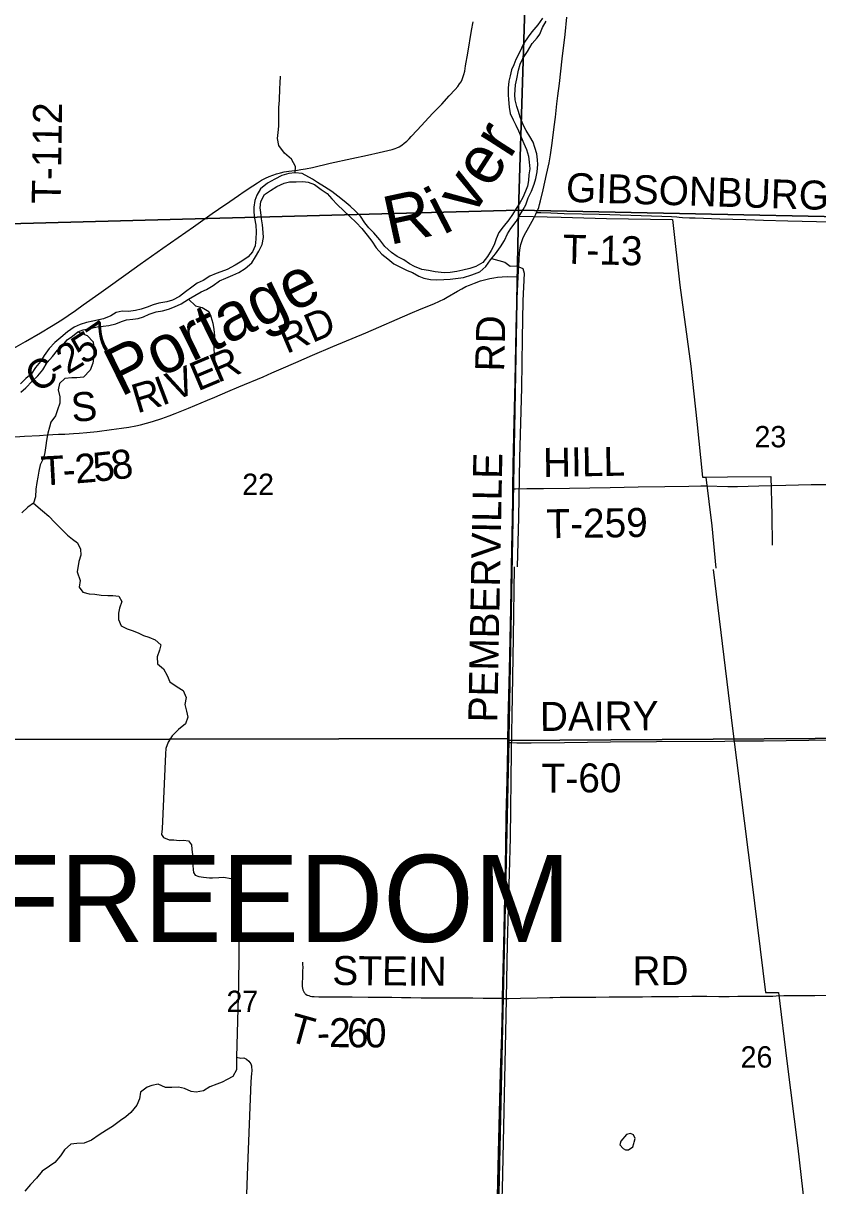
# Model space of a CAD drawing. Extents: x 1443599 to 1910620, y 1028088 to 1361369.
# Drawn here: x 1701141 to 1709355, y 1224516 to 1236539 of the extents above; entities that cross this region are included whole.
import ezdxf

# ---------------------------------------------------------------- set-up
doc = ezdxf.new("R2010")
doc.units = 0
for name, color, linetype in [('GM_X_County_Road', 7, 'Continuous'), ('GM_X_County_Road_Text', 7, 'Continuous'), ('GM_X_Major_River', 7, 'Continuous'), ('GM_X_Major_River_Text', 7, 'Continuous'), ('GM_X_Minor_Lake', 7, 'Continuous'), ('GM_X_Minor_River', 7, 'Continuous'), ('GM_X_Section', 7, 'Continuous'), ('GM_X_Section_Text', 7, 'Continuous'), ('GM_X_Township_Road', 7, 'Continuous'), ('GM_X_Township_Road_Text', 7, 'Continuous'), ('GM_X_Township_Text', 7, 'Continuous')]:
    doc.layers.add(name, color=color, linetype=linetype)

msp = doc.modelspace()

# ---------------------------------------------------------------- linework, layer by layer
at = {"layer": 'GM_X_County_Road'}
for points in [[(1701044, 1233180), (1701165, 1233249), (1701321, 1233339), (1701434, 1233407), (1701539, 1233472), (1701607, 1233517), (1701682, 1233568), (1701762, 1233626), (1701922, 1233740), (1702043, 1233826), (1702289, 1234003), (1702349, 1234046), (1702583, 1234213), (1702900, 1234433), (1703094, 1234571), (1703161, 1234618), (1703277, 1234696), (1703365, 1234757), (1703425, 1234799), (1703514, 1234859), (1703562, 1234890), (1703604, 1234915), (1703647, 1234938), (1703684, 1234955), (1703722, 1234969), (1703761, 1234983), (1703800, 1234994), (1703840, 1235002), (1703888, 1235010), (1703978, 1235021), (1704010, 1235026), (1704059, 1235034), (1704132, 1235049), (1704315, 1235092), (1704540, 1235141), (1704700, 1235176), (1704821, 1235202), (1704909, 1235223), (1704957, 1235235), (1704988, 1235245), (1705004, 1235251), (1705026, 1235262), (1705055, 1235279), (1705081, 1235299), (1705106, 1235321), (1705130, 1235344), (1705152, 1235368), (1705214, 1235434), (1705377, 1235608), (1705445, 1235679), (1705468, 1235703), (1705546, 1235787), (1705607, 1235853), (1705634, 1235885), (1705653, 1235912), (1705667, 1235933), (1705678, 1235956), (1705687, 1235979), (1705697, 1236010), (1705705, 1236043), (1705714, 1236100), (1705736, 1236229), (1705777, 1236464), (1705792, 1236553)], [(1706449, 1234583), (1706458, 1234603), (1706470, 1234634), (1706480, 1234665), (1706490, 1234704), (1706517, 1234816), (1706552, 1234976), (1706577, 1235096), (1706591, 1235177), (1706606, 1235274), (1706617, 1235355), (1706631, 1235469), (1706643, 1235567), (1706659, 1235705), (1706669, 1235787), (1706684, 1235917), (1706714, 1236170), (1706743, 1236422), (1706762, 1236601)], [(1706259, 1233918), (1706267, 1234094), (1706271, 1234160), (1706274, 1234193), (1706278, 1234217), (1706286, 1234250), (1706296, 1234281), (1706307, 1234312), (1706325, 1234350), (1706351, 1234401), (1706419, 1234523), (1706441, 1234566), (1706449, 1234583)], [(1706204, 1231723), (1706207, 1231971), (1706217, 1232420), (1706226, 1232831), (1706234, 1233205), (1706242, 1233526), (1706251, 1233769), (1706259, 1233918)], [(1706151, 1229101), (1706156, 1229332), (1706168, 1229847), (1706174, 1230169), (1706182, 1230484), (1706186, 1230688), (1706194, 1231114), (1706199, 1231413), (1706203, 1231626), (1706204, 1231723)], [(1706096, 1226455), (1706100, 1226612), (1706112, 1227163), (1706129, 1228016), (1706135, 1228335), (1706144, 1228709), (1706150, 1229053), (1706151, 1229101)], [(1705988, 1222497), (1705997, 1222786), (1706023, 1223655), (1706030, 1223881), (1706045, 1224406), (1706056, 1224856), (1706076, 1225686), (1706088, 1226080), (1706095, 1226382), (1706096, 1226455)]]:
    msp.add_lwpolyline(points, dxfattribs=at)
at = {"layer": 'GM_X_Major_River'}
for points in [[(1706511, 1236593), (1706462, 1236524), (1706400, 1236451), (1706361, 1236400), (1706315, 1236335), (1706292, 1236281), (1706268, 1236230), (1706235, 1236164), (1706212, 1236111), (1706190, 1236057), (1706175, 1235994), (1706163, 1235942), (1706156, 1235868), (1706156, 1235800), (1706159, 1235750), (1706165, 1235673), (1706177, 1235605), (1706207, 1235540), (1706234, 1235485), (1706261, 1235428), (1706317, 1235294), (1706343, 1235235), (1706364, 1235163), (1706373, 1235104), (1706377, 1235035), (1706369, 1234973), (1706366, 1234913), (1706354, 1234855), (1706335, 1234803), (1706305, 1234738), (1706276, 1234681), (1706237, 1234625), (1706199, 1234562), (1706162, 1234505), (1706102, 1234434), (1706059, 1234375), (1706031, 1234308), (1706009, 1234246), (1705980, 1234189), (1705940, 1234128), (1705891, 1234065), (1705822, 1234022), (1705757, 1234004), (1705687, 1233987), (1705625, 1233971), (1705554, 1233961), (1705492, 1233958), (1705399, 1233968), (1705331, 1233982), (1705261, 1233994), (1705185, 1234023), (1705133, 1234050), (1705075, 1234092), (1705007, 1234128), (1704948, 1234168), (1704879, 1234229), (1704829, 1234299), (1704765, 1234371), (1704714, 1234424), (1704673, 1234475), (1704629, 1234544), (1704577, 1234595), (1704520, 1234647), (1704459, 1234699), (1704392, 1234752), (1704330, 1234800), (1704255, 1234848), (1704182, 1234894), (1704131, 1234927), (1704024, 1234984), (1703952, 1234993), (1703886, 1234987), (1703814, 1234963), (1703741, 1234928)], [(1704642, 1234416), (1704696, 1234348), (1704745, 1234287), (1704791, 1234218), (1704849, 1234150), (1704910, 1234104), (1704973, 1234051), (1705036, 1234021), (1705109, 1233981), (1705167, 1233962), (1705230, 1233922), (1705281, 1233903), (1705351, 1233889), (1705413, 1233886), (1705489, 1233890), (1705555, 1233892), (1705609, 1233901), (1705694, 1233911), (1705778, 1233937), (1705860, 1233970), (1705924, 1234022), (1705972, 1234093), (1706023, 1234156), (1706077, 1234227), (1706116, 1234292), (1706146, 1234363), (1706182, 1234418), (1706239, 1234489), (1706269, 1234543), (1706310, 1234612), (1706336, 1234663), (1706363, 1234735), (1706395, 1234804), (1706425, 1234875), (1706440, 1234935), (1706454, 1235001), (1706462, 1235077), (1706459, 1235127), (1706451, 1235189), (1706432, 1235254), (1706412, 1235311), (1706379, 1235369), (1706339, 1235429), (1706314, 1235481), (1706280, 1235568), (1706260, 1235627), (1706243, 1235679), (1706227, 1235748), (1706224, 1235800), (1706227, 1235852), (1706232, 1235904), (1706244, 1235964), (1706262, 1236054), (1706280, 1236115), (1706307, 1236175), (1706355, 1236246), (1706403, 1236331), (1706455, 1236387), (1706481, 1236427), (1706511, 1236494), (1706547, 1236560)], [(1703741, 1234928), (1703666, 1234884), (1703594, 1234826), (1703557, 1234762), (1703537, 1234707), (1703526, 1234637), (1703524, 1234587), (1703533, 1234523), (1703547, 1234450), (1703549, 1234382), (1703545, 1234306), (1703540, 1234236), (1703512, 1234174), (1703467, 1234123), (1703400, 1234079), (1703333, 1234038), (1703248, 1233992), (1703185, 1233968), (1703135, 1233951), (1703070, 1233923), (1703001, 1233878), (1702940, 1233850), (1702885, 1233811), (1702820, 1233760), (1702755, 1233712), (1702684, 1233677), (1702624, 1233657), (1702543, 1233643), (1702485, 1233628), (1702422, 1233602), (1702360, 1233583), (1702302, 1233570), (1702229, 1233558), (1702165, 1233560), (1702103, 1233547), (1702046, 1233512), (1701971, 1233482), (1701859, 1233457), (1701795, 1233444), (1701728, 1233422), (1701667, 1233397), (1701600, 1233347), (1701529, 1233289), (1701468, 1233236), (1701410, 1233175), (1701356, 1233102), (1701319, 1233041), (1701267, 1232978), (1701222, 1232911), (1701168, 1232864), (1701111, 1232810)], [(1701115, 1232723), (1701168, 1232770), (1701234, 1232837), (1701291, 1232894), (1701343, 1232956), (1701390, 1233029), (1701444, 1233094), (1701494, 1233157), (1701547, 1233208), (1701594, 1233265), (1701651, 1233304), (1701706, 1233348), (1701761, 1233369), (1701829, 1233381), (1701905, 1233400), (1701968, 1233406), (1702026, 1233413), (1702098, 1233431), (1702157, 1233454), (1702209, 1233472), (1702275, 1233479), (1702329, 1233486), (1702384, 1233502), (1702443, 1233531), (1702515, 1233553), (1702581, 1233564), (1702642, 1233582), (1702706, 1233605), (1702775, 1233637), (1702848, 1233685), (1702982, 1233762), (1703035, 1233787), (1703104, 1233828), (1703171, 1233874), (1703236, 1233903), (1703308, 1233933), (1703371, 1233961), (1703436, 1234004), (1703503, 1234060), (1703543, 1234122), (1703578, 1234183), (1703610, 1234252), (1703626, 1234322), (1703623, 1234376), (1703615, 1234454), (1703605, 1234517), (1703596, 1234581), (1703590, 1234631), (1703597, 1234697), (1703635, 1234769), (1703698, 1234811), (1703763, 1234852), (1703838, 1234886), (1703894, 1234899), (1703964, 1234899), (1704030, 1234903), (1704088, 1234896), (1704153, 1234870), (1704222, 1234820), (1704283, 1234777), (1704332, 1234722), (1704390, 1234662), (1704519, 1234539), (1704584, 1234479), (1704642, 1234416)]]:
    msp.add_lwpolyline(points, dxfattribs=at)
at = {"layer": 'GM_X_Minor_Lake'}
msp.add_line((1707455, 1224954), (1707457, 1224968), dxfattribs=at)
msp.add_lwpolyline([(1707457, 1224968), (1707467, 1225006), (1707450, 1225042), (1707418, 1225057), (1707378, 1225045), (1707319, 1224978), (1707310, 1224938), (1707343, 1224902), (1707369, 1224887), (1707397, 1224887), (1707442, 1224918), (1707455, 1224954)], dxfattribs=at)
at = {"layer": 'GM_X_Minor_River'}
for points in [[(1703952, 1234993), (1703956, 1235059), (1703914, 1235133), (1703843, 1235194), (1703783, 1235276), (1703769, 1235346), (1703777, 1235410), (1703784, 1235476), (1703784, 1235536), (1703784, 1235615), (1703785, 1235669), (1703791, 1235743), (1703794, 1235863), (1703797, 1235921), (1703801, 1235993)], [(1706269, 1234543), (1706702, 1234534), (1707170, 1234521), (1707853, 1234508), (1707931, 1233829), (1708042, 1232991), (1708104, 1232420), (1708163, 1231845), (1708197, 1231845), (1708421, 1231849), (1708869, 1231852), (1708879, 1231453), (1708884, 1231141)], [(1705981, 1234105), (1706059, 1234087), (1706121, 1234069), (1706176, 1234026), (1706240, 1234030), (1706305, 1234004), (1706320, 1233954)], [(1706320, 1233954), (1706305, 1233668), (1706299, 1233279), (1706293, 1232770), (1706271, 1232046), (1706261, 1231429), (1706249, 1230918)], [(1702848, 1233685), (1702923, 1233618), (1702992, 1233598), (1703059, 1233558), (1703082, 1233507), (1703102, 1233437), (1703110, 1233371), (1703117, 1233306), (1703113, 1233232), (1703113, 1233162), (1703120, 1233092), (1703122, 1233026), (1703128, 1232959)], [(1701706, 1233348), (1701803, 1233310), (1701864, 1233244), (1701870, 1233174), (1701872, 1233104), (1701862, 1233024), (1701834, 1232951), (1701765, 1232878), (1701694, 1232872), (1701642, 1232873), (1701572, 1232865), (1701517, 1232814), (1701503, 1232748), (1701520, 1232674), (1701520, 1232611), (1701494, 1232540), (1701473, 1232480), (1701427, 1232413), (1701412, 1232362), (1701396, 1232300), (1701382, 1232224), (1701373, 1232172), (1701363, 1232100), (1701350, 1232042), (1701316, 1231973), (1701303, 1231905), (1701293, 1231843), (1701280, 1231790), (1701270, 1231720), (1701268, 1231640), (1701246, 1231574), (1701189, 1231533), (1701126, 1231475)], [(1708197, 1231845), (1708259, 1231340), (1708300, 1230902)], [(1701246, 1231574), (1701340, 1231498), (1701405, 1231442), (1701467, 1231374), (1701536, 1231307), (1701600, 1231245), (1701651, 1231204), (1701702, 1231164), (1701734, 1231101), (1701735, 1231037), (1701715, 1230974)], [(1701715, 1230974), (1701697, 1230867), (1701730, 1230776), (1701720, 1230708), (1701756, 1230655), (1701824, 1230639), (1701880, 1230633), (1701948, 1230625), (1702014, 1230621), (1702066, 1230620), (1702130, 1230614), (1702159, 1230557), (1702137, 1230489), (1702125, 1230438), (1702127, 1230371), (1702153, 1230306), (1702215, 1230275), (1702266, 1230257), (1702330, 1230233), (1702383, 1230207), (1702439, 1230188), (1702506, 1230162), (1702565, 1230112), (1702551, 1230054), (1702527, 1229985), (1702529, 1229914), (1702592, 1229862), (1702628, 1229793), (1702658, 1229726), (1702731, 1229676), (1702794, 1229638), (1702826, 1229567), (1702810, 1229495), (1702828, 1229426), (1702842, 1229362), (1702818, 1229294), (1702746, 1229234), (1702680, 1229170), (1702640, 1229105), (1702616, 1229037), (1702613, 1228983)], [(1706218, 1230916), (1706207, 1230186), (1706197, 1229575), (1706185, 1229012), (1706175, 1228115), (1706145, 1227019), (1706132, 1226267), (1706092, 1224479), (1706055, 1223525), (1706028, 1222551), (1705993, 1221465), (1705965, 1220410), (1705907, 1218478), (1705871, 1217085), (1705835, 1215917), (1705794, 1214442), (1705739, 1212526), (1705718, 1211746), (1706808, 1211745)], [(1708273, 1230891), (1708476, 1229218), (1708674, 1227663), (1708815, 1226514), (1708950, 1226516), (1709037, 1225803), (1709148, 1224905), (1709302, 1223571)], [(1702613, 1228983), (1702576, 1228206), (1702569, 1228150), (1702590, 1228117), (1702651, 1228095), (1702699, 1228092), (1702753, 1228088), (1702798, 1228089), (1702850, 1228082), (1702879, 1228043), (1702883, 1227998), (1702890, 1227940), (1702891, 1227902), (1702894, 1227827), (1702899, 1227785), (1702902, 1227755), (1702918, 1227729), (1702955, 1227713), (1703005, 1227706), (1703065, 1227700), (1703099, 1227701), (1703164, 1227705), (1703214, 1227708), (1703286, 1227694), (1703335, 1227668), (1703362, 1227641), (1703376, 1227607), (1703380, 1227559), (1703376, 1227501), (1703365, 1226598), (1703345, 1225844), (1703345, 1225714)], [(1703345, 1225844), (1703389, 1225837), (1703423, 1225840), (1703449, 1225825), (1703474, 1225805), (1703493, 1225776), (1703500, 1225755), (1703505, 1225701), (1703502, 1225679), (1703494, 1225591), (1703459, 1224716), (1703425, 1223760)], [(1703345, 1225714), (1703309, 1225645), (1703248, 1225613), (1703197, 1225586), (1703142, 1225566), (1703069, 1225538), (1703004, 1225499), (1702929, 1225485), (1702877, 1225491), (1702808, 1225521), (1702746, 1225537), (1702678, 1225533), (1702612, 1225533), (1702536, 1225565), (1702472, 1225553), (1702421, 1225534), (1702353, 1225484), (1702343, 1225416), (1702315, 1225349), (1702255, 1225274), (1702202, 1225228), (1702146, 1225189), (1702064, 1225129), (1702001, 1225089), (1701925, 1225043), (1701847, 1224987), (1701772, 1224955), (1701696, 1224954), (1701634, 1224945), (1701568, 1224887), (1701526, 1224824), (1701468, 1224756), (1701412, 1224717), (1701337, 1224667), (1701278, 1224595), (1701216, 1224528), (1701158, 1224460)]]:
    msp.add_lwpolyline(points, dxfattribs=at)
at = {"layer": 'GM_X_Section'}
for points in [[(1701124, 1239772), (1706425, 1239788), (1706263, 1234605), (1700987, 1234465)], [(1706425, 1239788), (1711669, 1239777), (1711587, 1234495), (1706263, 1234605)], [(1706263, 1234605), (1706163, 1229142), (1700887, 1229130), (1700987, 1234465)], [(1711587, 1234495), (1711440, 1229157), (1706163, 1229120), (1706163, 1229142), (1706263, 1234605)], [(1700887, 1229130), (1706163, 1229142), (1706163, 1229120), (1706044, 1223810), (1700722, 1223879)], [(1706163, 1229120), (1711440, 1229157), (1711317, 1223828), (1706044, 1223810)]]:
    msp.add_lwpolyline(points, close=True, dxfattribs=at)
at = {"layer": 'GM_X_Township_Road'}
for points in [[(1706449, 1234583), (1706477, 1234582), (1706493, 1234581), (1706596, 1234577), (1706735, 1234572), (1707096, 1234564), (1707424, 1234555), (1707744, 1234544), (1707843, 1234540), (1707900, 1234537), (1707924, 1234535), (1707957, 1234532), (1708030, 1234528), (1708088, 1234526), (1708342, 1234517), (1708612, 1234509), (1708793, 1234504), (1709047, 1234496), (1709342, 1234489), (1709457, 1234487)], [(1701006, 1232257), (1701153, 1232268), (1701308, 1232277), (1701390, 1232282), (1701505, 1232288), (1701570, 1232291), (1701661, 1232296), (1701718, 1232300), (1701800, 1232306), (1701906, 1232318), (1702053, 1232336), (1702158, 1232351), (1702231, 1232362), (1702304, 1232376), (1702352, 1232386), (1702416, 1232403), (1702479, 1232421), (1702573, 1232452), (1702650, 1232480), (1702711, 1232503), (1702848, 1232559), (1703045, 1232641), (1703121, 1232673), (1703256, 1232731), (1703370, 1232779), (1703620, 1232883), (1703710, 1232922), (1703808, 1232964), (1703959, 1233030), (1704132, 1233105), (1704343, 1233195), (1704683, 1233339), (1705142, 1233538), (1705255, 1233586), (1705385, 1233639), (1705445, 1233665), (1705489, 1233686), (1705525, 1233706), (1705631, 1233770), (1705674, 1233793), (1705718, 1233815), (1705755, 1233832), (1705808, 1233852), (1705870, 1233874), (1705925, 1233890), (1705965, 1233900), (1706005, 1233908), (1706045, 1233914), (1706094, 1233918), (1706143, 1233919), (1706259, 1233918)], [(1706204, 1231723), (1706232, 1231724), (1706347, 1231726), (1706519, 1231729), (1706790, 1231732), (1707209, 1231739), (1707497, 1231743), (1707776, 1231749), (1708022, 1231752), (1708145, 1231754), (1708203, 1231754), (1708425, 1231749), (1708524, 1231749), (1708745, 1231754), (1709024, 1231762), (1709286, 1231768), (1709508, 1231770)], [(1706151, 1229101), (1706186, 1229100), (1706244, 1229098), (1706391, 1229098), (1706736, 1229101), (1707212, 1229106), (1707688, 1229109), (1708394, 1229115), (1708484, 1229116), (1708590, 1229118), (1708697, 1229118), (1708795, 1229119), (1709263, 1229123), (1709911, 1229130), (1710149, 1229132), (1710584, 1229136), (1711052, 1229138), (1711426, 1229142), (1711455, 1229142), (1711472, 1229145)], [(1704028, 1226829), (1704028, 1226807), (1704030, 1226772), (1704029, 1226739), (1704027, 1226682), (1704025, 1226600), (1704026, 1226575), (1704027, 1226559), (1704031, 1226543), (1704037, 1226528), (1704041, 1226521), (1704046, 1226514), (1704051, 1226508), (1704057, 1226502), (1704063, 1226497), (1704077, 1226488), (1704092, 1226482), (1704108, 1226477), (1704124, 1226474), (1704148, 1226472), (1704198, 1226471), (1704370, 1226469), (1704543, 1226468), (1704707, 1226466), (1704838, 1226466), (1704895, 1226466), (1704953, 1226465), (1705051, 1226463), (1705150, 1226462), (1705256, 1226461), (1705404, 1226460), (1705609, 1226459), (1705790, 1226458), (1705897, 1226457), (1706036, 1226456), (1706077, 1226455), (1706096, 1226455)], [(1706096, 1226455), (1706109, 1226454), (1706159, 1226454), (1706282, 1226456), (1706454, 1226461), (1706585, 1226464), (1706618, 1226464), (1706692, 1226465), (1706766, 1226466), (1706790, 1226466), (1706848, 1226466), (1706897, 1226466), (1707061, 1226467), (1707200, 1226468), (1707389, 1226469), (1707422, 1226470), (1707471, 1226470), (1707545, 1226471), (1707635, 1226472), (1707783, 1226473), (1707914, 1226474), (1708054, 1226475), (1708210, 1226475), (1708333, 1226474), (1708390, 1226474), (1708440, 1226474), (1708530, 1226475), (1708727, 1226476), (1708809, 1226477), (1708891, 1226478), (1708924, 1226480), (1709005, 1226482), (1709079, 1226483), (1709326, 1226485), (1709547, 1226486)]]:
    msp.add_lwpolyline(points, dxfattribs=at)

# ---------------------------------------------------------------- texts
at = {"layer": 'GM_X_County_Road_Text'}
for s, rotation, p in [('7', 34.4263, (1701928, 1233108)), ('RD', 88.5163, (1706112, 1232935)), ('5', 32.5265, (1701764, 1233002)), ('2', 31.3922, (1701600, 1232902)), ('C', 30.5059, (1701278, 1232712)), ('-', 30.7328, (1701491, 1232838)), ('PEMBERVILLE', 88.9073, (1706042, 1229306))]:
    msp.add_text(s, height=300, rotation=rotation, dxfattribs=at).set_placement(p)
at = {"layer": 'GM_X_Major_River_Text'}
for s, height, rotation, p in [('ver', 500.3, 57.2835, (1705788, 1234533)), ('i', 500, 27.2833, (1705482, 1234345)), ('R', 500, 12.2825, (1704929, 1234245)), ('Portage', 500.3, 26.2292, (1702148, 1232671))]:
    msp.add_text(s, height=height, rotation=rotation, dxfattribs=at).set_placement(p)
at = {"layer": 'GM_X_Section_Text'}
for s, p in [('23', (1708701, 1232153)), ('22', (1703405, 1231660)), ('27', (1703242, 1226312)), ('26', (1708558, 1225738))]:
    msp.add_text(s, height=221, rotation=0, dxfattribs=at).set_placement(p)
at = {"layer": 'GM_X_Township_Road_Text'}
for s, rotation, p in [('T-112', 89.175, (1701528, 1234670)), ('GIBSONBURG', 358.2026, (1706749, 1234693)), ('T-13', 358.6013, (1706715, 1234054)), ('RD', 23.0637, (1703864, 1233117)), ('R', 22.8238, (1703152, 1232817)), ('E', 22.825, (1702946, 1232730)), ('V', 22.4398, (1702700, 1232628)), ('R', 16.6413, (1702318, 1232503)), ('I', 20.6972, (1702575, 1232581)), ('S', 4.9763, (1701649, 1232414)), ('2', 4.7423, (1701686, 1231779)), ('5', 6.0926, (1701878, 1231795)), ('8', 7.3117, (1702069, 1231815)), ('HILL', 0.9008, (1706517, 1231847)), ('T', 3.1344, (1701330, 1231758)), ('-', 3.5978, (1701557, 1231770)), ('T-259', 0.8392, (1706552, 1231212)), ('DAIRY', 0.4338, (1706484, 1229219)), ('T-60', 0.3535, (1706502, 1228581)), ('STEIN', 359.5235, (1704336, 1226593)), ('RD', 0.4944, (1707441, 1226588)), ('T', 344.3254, (1703865, 1226017)), ('2', 359.49, (1704302, 1225950)), ('6', 359.6407, (1704488, 1225948)), ('0', 359.683, (1704673, 1225947)), ('-', 2.3171, (1704183, 1225945))]:
    msp.add_text(s, height=300, rotation=rotation, dxfattribs=at).set_placement(p)
at = {"layer": 'GM_X_Township_Text'}
msp.add_text('FREEDOM', height=900, rotation=0, dxfattribs=at).set_placement((1700784, 1227038))

doc.saveas('drawing.dxf')
